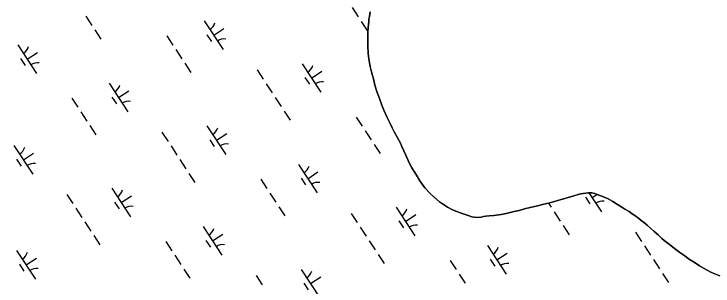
# Model space of a CAD drawing. Extents: x 3945642 to 3966284, y 206476 to 228921.
# Drawn here: x 3955136 to 3956159, y 221565 to 221963 of the extents above; entities that cross this region are included whole.
import ezdxf

# ---------------------------------------------------------------- set-up
doc = ezdxf.new("R2010")
doc.units = 0
doc.layers.add('V-TOPO-SHOR', color=7, linetype='Continuous')
doc.layers.add('V-WETL-SWMP', color=7, linetype='Continuous')

msp = doc.modelspace()

# ---------------------------------------------------------------- linework, layer by layer
at = {"layer": 'V-TOPO-SHOR'}
for points in [[(3955848.9, 221669.9), (3955838.3, 221668.4), (3955831.5, 221667.9), (3955826.5, 221667.5), (3955822.8, 221666.6), (3955819.8, 221665.9), (3955814.2, 221665.3), (3955809.3, 221665.6), (3955806, 221666.2), (3955800.4, 221668.1), (3955793.5, 221670.7), (3955788.8, 221672.3), (3955783.9, 221674), (3955777.6, 221676.6), (3955770.4, 221680.5), (3955764.7, 221684.1), (3955758.8, 221688.3), (3955750.5, 221695.5), (3955744.9, 221700.4), (3955737.3, 221708.9), (3955730, 221719.1), (3955725, 221727.3), (3955718.3, 221737.8), (3955714.4, 221745.3), (3955709.4, 221756.5), (3955706.4, 221763), (3955703.7, 221769.3), (3955701, 221774.9), (3955696.7, 221783.1), (3955692.4, 221790.9), (3955689.7, 221796.8), (3955685.7, 221804.7), (3955682.4, 221811.9), (3955677.4, 221822.4), (3955674.4, 221830), (3955670.3, 221841.2), (3955667.7, 221848.4), (3955664.3, 221858.9), (3955662, 221868.1), (3955660.9, 221873.4), (3955659.3, 221878.6), (3955657.2, 221886.5), (3955656.2, 221891.8), (3955655.5, 221897.4), (3955654.5, 221905.6), (3955654.1, 221917.1), (3955653.7, 221927), (3955654, 221931.6), (3955654, 221936.5), (3955654.3, 221943.8), (3955655.2, 221951.3), (3955655.5, 221955.6), (3955656.2, 221959.6), (3955657.4, 221966.2)], [(3956168.4, 221579.8), (3956156.5, 221584.8), (3956149, 221588.8), (3956139.1, 221594.6), (3956132.5, 221599), (3956123, 221604.8), (3956117.2, 221609.4), (3956110.2, 221613.9), (3956106.1, 221616.9), (3956102.5, 221619.7), (3956096.9, 221624.2), (3956093.3, 221627.3), (3956087.3, 221631.8), (3956083.8, 221634.6), (3956078.2, 221639.9), (3956072.2, 221645.5), (3956067.9, 221649.2), (3956062.3, 221654), (3956058.7, 221657), (3956053.5, 221660.8), (3956049.8, 221664.2), (3956044.2, 221668), (3956040.3, 221670.7), (3956036, 221673.9), (3956029.9, 221677.7), (3956025.4, 221680.6), (3956019.1, 221684.2), (3956012.2, 221688.8), (3956005.3, 221692.4), (3955996.1, 221696.7), (3955991.7, 221698.2), (3955985.6, 221700.4), (3955981.6, 221701.3), (3955976.1, 221701.3), (3955965.4, 221700), (3955961.6, 221699.2), (3955955, 221697.2), (3955950.2, 221695.6), (3955942.1, 221693.2), (3955933.3, 221690.5), (3955927, 221688.8), (3955918.2, 221686.2), (3955911.4, 221684.8), (3955902.2, 221682.4), (3955891.2, 221680.1), (3955882.9, 221678), (3955875.1, 221675.7), (3955867.7, 221674), (3955856.4, 221671), (3955848.9, 221669.9)]]:
    msp.add_lwpolyline(points, dxfattribs=at)
at = {"layer": 'V-WETL-SWMP'}
for p, q in [((3955631.2, 221972.5), (3955640, 221959.1)), ((3955241.7, 221959.9), (3955250.5, 221946.5)), ((3955414.8, 221953), (3955442.2, 221911.2)), ((3955644.3, 221952.4), (3955653.1, 221939)), ((3955428.5, 221932.1), (3955443.5, 221941.9)), ((3955254.8, 221939.9), (3955263.6, 221926.5)), ((3955418.7, 221932.9), (3955425.3, 221922.8)), ((3955360.1, 221931.1), (3955368.8, 221917.8)), ((3955142, 221918.1), (3955169.4, 221876.2)), ((3955155.7, 221897.1), (3955170.8, 221907)), ((3955373.2, 221911.1), (3955382, 221897.7)), ((3955146, 221897.9), (3955152.6, 221887.9)), ((3955386.4, 221891), (3955395.1, 221877.6)), ((3955492, 221881.3), (3955500.8, 221867.9)), ((3955557.8, 221890.4), (3955585.2, 221848.6)), ((3955561.8, 221870.3), (3955568.4, 221860.3)), ((3955571.5, 221869.5), (3955586.6, 221879.4)), ((3955275.6, 221861.8), (3955303, 221820)), ((3955505.2, 221861.2), (3955514, 221847.9)), ((3955289.3, 221840.9), (3955304.4, 221850.8)), ((3955220.9, 221840), (3955229.7, 221826.6)), ((3955279.6, 221841.7), (3955286.2, 221831.7)), ((3955518.3, 221841.2), (3955527.1, 221827.8)), ((3955234.1, 221819.9), (3955242.9, 221806.5)), ((3955531.5, 221821.1), (3955540.3, 221807.7)), ((3955636.7, 221812.4), (3955645.5, 221799)), ((3955247.2, 221799.8), (3955256, 221786.5)), ((3955418.7, 221799.3), (3955446.1, 221757.5)), ((3955352.9, 221790.2), (3955361.7, 221776.8)), ((3955649.9, 221792.3), (3955658.7, 221778.9)), ((3955422.7, 221779.2), (3955429.2, 221769.1)), ((3955432.4, 221778.4), (3955447.5, 221788.2)), ((3955136.5, 221770.7), (3955163.9, 221728.8)), ((3955366.1, 221770.1), (3955374.8, 221756.7)), ((3955663, 221772.2), (3955671.8, 221758.8)), ((3955150.2, 221749.8), (3955165.2, 221759.6)), ((3955140.4, 221750.6), (3955147, 221740.5)), ((3955379.2, 221750), (3955388, 221736.6)), ((3955552.3, 221743.1), (3955579.7, 221701.2)), ((3955392.4, 221729.9), (3955401.1, 221716.5)), ((3955566, 221722.1), (3955581, 221732)), ((3955497.6, 221721.2), (3955506.4, 221707.8)), ((3955556.2, 221722.9), (3955562.8, 221712.9)), ((3955279.6, 221708.1), (3955307, 221666.3)), ((3955213.8, 221699), (3955222.5, 221685.6)), ((3955293.3, 221687.2), (3955308.3, 221697.1)), ((3955510.7, 221701.1), (3955519.5, 221687.8)), ((3955977.3, 221701.3), (3955995.5, 221673.6)), ((3955981.8, 221694.5), (3955988.9, 221699.2)), ((3955283.5, 221688), (3955290.1, 221678)), ((3955972, 221695.3), (3955978.6, 221685.3)), ((3955226.9, 221678.9), (3955235.7, 221665.5)), ((3955523.9, 221681.1), (3955532.7, 221667.7)), ((3955695.4, 221680.5), (3955722.8, 221638.7)), ((3955918.2, 221686.2), (3955922.2, 221680.2)), ((3955629.6, 221671.4), (3955638.3, 221658)), ((3955709.1, 221659.6), (3955724.1, 221669.5)), ((3955926.5, 221673.5), (3955935.3, 221660.1)), ((3955240.1, 221658.9), (3955248.8, 221645.5)), ((3955699.3, 221660.4), (3955705.9, 221650.4)), ((3955413.1, 221651.9), (3955440.5, 221610.1)), ((3955642.7, 221651.3), (3955651.5, 221637.9)), ((3955939.7, 221653.5), (3955948.5, 221640.1)), ((3955253.2, 221638.8), (3955262, 221625.4)), ((3955426.8, 221631), (3955441.9, 221640.9)), ((3956045.4, 221643.8), (3956054.1, 221630.4)), ((3955358.5, 221630.1), (3955367.2, 221616.7)), ((3955417.1, 221631.8), (3955423.7, 221621.7)), ((3955655.9, 221631.2), (3955664.6, 221617.9)), ((3955140.4, 221617), (3955167.8, 221575.2)), ((3955828.9, 221624.3), (3955856.3, 221582.5)), ((3956058.5, 221623.7), (3956067.3, 221610.3)), ((3955154.1, 221596.1), (3955169.2, 221605.9)), ((3955371.6, 221610), (3955380.4, 221596.6)), ((3955669, 221611.2), (3955677.8, 221597.8)), ((3955842.6, 221603.4), (3955857.7, 221613.2)), ((3955144.4, 221596.9), (3955151, 221586.8)), ((3955774.3, 221602.5), (3955783, 221589.1)), ((3955832.9, 221604.2), (3955839.5, 221594.1)), ((3956071.7, 221603.6), (3956080.4, 221590.2)), ((3955384.8, 221589.9), (3955393.5, 221576.5)), ((3955556.2, 221589.4), (3955583.6, 221547.5)), ((3955490.4, 221580.2), (3955499.2, 221566.9)), ((3955569.9, 221568.5), (3955585, 221578.3)), ((3955787.4, 221582.4), (3955796.2, 221569)), ((3956084.8, 221583.5), (3956093.6, 221570.2)), ((3955560.2, 221569.2), (3955566.8, 221559.2))]:
    msp.add_line(p, q, dxfattribs=at)
for points in [[(3955657.4, 221966.2), (3955656.2, 221959.6), (3955655.5, 221955.6), (3955655.2, 221951.3), (3955654.3, 221943.8), (3955654, 221936.5), (3955654, 221931.6), (3955653.7, 221927), (3955654.1, 221917.1), (3955654.5, 221905.6), (3955655.5, 221897.4), (3955656.2, 221891.8), (3955657.2, 221886.5), (3955659.3, 221878.6), (3955660.9, 221873.4), (3955662, 221868.1), (3955664.3, 221858.9), (3955667.7, 221848.4), (3955670.3, 221841.2), (3955674.4, 221830), (3955677.4, 221822.4), (3955682.4, 221811.9), (3955685.7, 221804.7), (3955689.7, 221796.8), (3955692.4, 221790.9), (3955696.7, 221783.1), (3955701, 221774.9), (3955703.7, 221769.3), (3955706.4, 221763), (3955709.4, 221756.5), (3955714.4, 221745.3), (3955718.3, 221737.8), (3955725, 221727.3), (3955730, 221719.1), (3955737.3, 221708.9), (3955744.9, 221700.4), (3955750.5, 221695.5), (3955758.8, 221688.3), (3955764.7, 221684.1), (3955770.4, 221680.5), (3955777.6, 221676.6), (3955783.9, 221674), (3955788.8, 221672.3), (3955793.5, 221670.7), (3955800.4, 221668.1), (3955806, 221666.2), (3955809.3, 221665.6), (3955814.2, 221665.3), (3955819.8, 221665.9), (3955822.8, 221666.6), (3955826.5, 221667.5), (3955831.5, 221667.9), (3955838.3, 221668.4), (3955848.9, 221669.9), (3955856.4, 221671), (3955867.7, 221674), (3955875.1, 221675.7), (3955882.9, 221678), (3955891.2, 221680.1), (3955902.2, 221682.4), (3955911.4, 221684.8)], [(3955911.4, 221684.8), (3955918.2, 221686.2), (3955927, 221688.8), (3955933.3, 221690.5), (3955942.1, 221693.2), (3955950.2, 221695.6), (3955955, 221697.2), (3955961.6, 221699.2), (3955965.4, 221700), (3955976.1, 221701.3), (3955981.6, 221701.3), (3955985.6, 221700.4), (3955991.7, 221698.2), (3955996.1, 221696.7), (3956005.3, 221692.4), (3956012.2, 221688.8), (3956019.1, 221684.2), (3956025.4, 221680.6), (3956029.9, 221677.7), (3956036, 221673.9), (3956040.3, 221670.7), (3956044.2, 221668), (3956049.8, 221664.2), (3956053.5, 221660.8), (3956058.7, 221657), (3956062.3, 221654), (3956067.9, 221649.2), (3956072.2, 221645.5), (3956078.2, 221639.9), (3956083.8, 221634.6), (3956087.3, 221631.8), (3956093.3, 221627.3), (3956096.9, 221624.2), (3956102.5, 221619.7), (3956106.1, 221616.9), (3956110.2, 221613.9), (3956117.2, 221609.4), (3956123, 221604.8), (3956132.5, 221599), (3956139.1, 221594.6), (3956149, 221588.8), (3956156.5, 221584.8), (3956168.4, 221579.8)]]:
    msp.add_lwpolyline(points, dxfattribs=at)
for centre, start, end in [((3955413.5, 221955.3), 302.4575, 344.0011), ((3955443.8, 221909.1), 82.4574, 124.0011), ((3955140.8, 221920.4), 302.4575, 344.0011), ((3955171.1, 221874.2), 82.4574, 124.0011), ((3955556.6, 221892.8), 302.4575, 344.0011), ((3955586.9, 221846.5), 82.4574, 124.0011), ((3955274.4, 221864.1), 302.4575, 344.0011), ((3955304.7, 221817.9), 82.4574, 124.0011), ((3955417.5, 221801.6), 302.4575, 344.0011), ((3955135.2, 221773), 302.4575, 344.0011), ((3955447.7, 221755.4), 82.4574, 124.0011), ((3955165.5, 221726.8), 82.4574, 124.0011), ((3955551, 221745.4), 302.4575, 344.0011), ((3955581.3, 221699.2), 82.4574, 124.0011), ((3955278.3, 221710.5), 302.4575, 344.0011), ((3955997.1, 221671.6), 82.4574, 124.0011), ((3955308.6, 221664.2), 82.4574, 124.0011), ((3955694.1, 221682.8), 302.4575, 344.0011), ((3955411.9, 221654.2), 302.4575, 344.0011), ((3955724.4, 221636.6), 82.4574, 124.0011), ((3955442.2, 221608), 82.4574, 124.0011), ((3955827.7, 221626.6), 302.4575, 344.0011), ((3955139.2, 221619.3), 302.4575, 344.0011), ((3955858, 221580.4), 82.4574, 124.0011), ((3955169.5, 221573.1), 82.4574, 124.0011), ((3955555, 221591.7), 302.4575, 344.0011)]:
    msp.add_arc(centre, 17.6, start, end, dxfattribs=at)

doc.saveas('drawing.dxf')
